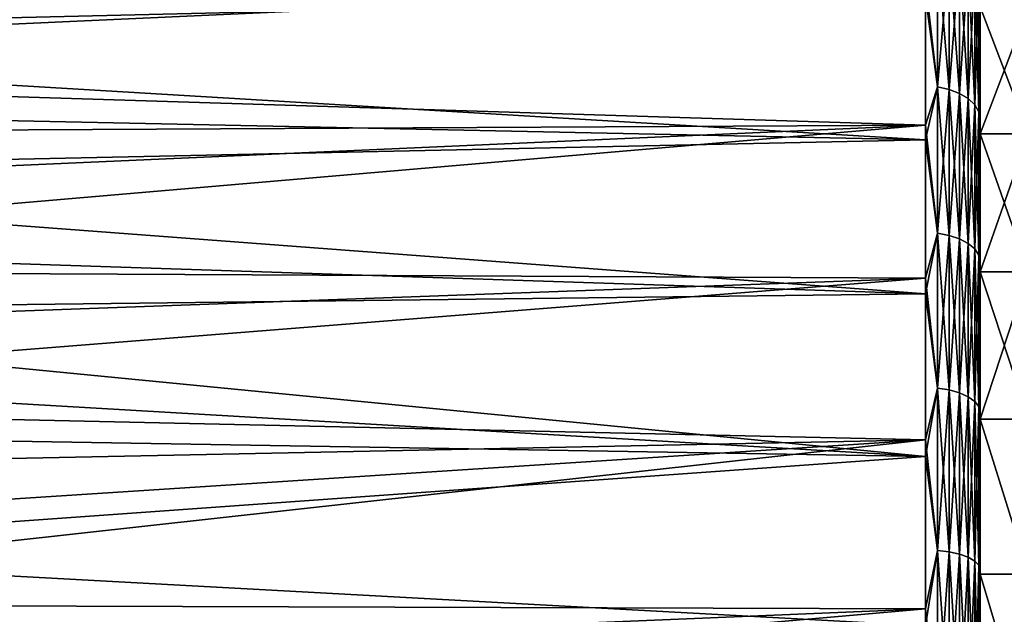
# Model space of a CAD drawing. Header units: metres. Extents: x -44 to 117, y -432 to 89.
# Tile 1006 of 1056: x 42 to 56, y 9 to 18. Entities that reach past the tile are written whole.
import ezdxf

# ---------------------------------------------------------------- set-up
doc = ezdxf.new("R2010")
doc.units = ezdxf.units.M
doc.layers.add('solid_125568', color=7, linetype='CONTINUOUS')

msp = doc.modelspace()

# ---------------------------------------------------------------- linework, layer by layer
at = {"layer": 'solid_125568'}
for points in [[(55.5, 16.177008, 32.288216), (55.5, 19.240435, 32.77383), (55.5, 20.160992, 33.741459)], [(55.5, 18.031195, 33.96875), (55.5, 16.177008, 32.288216), (55.5, 20.160992, 33.741459)], [(55.5, 16.177008, 71.711784), (55.5, 19.240614, 71.22599), (55.5, 18.273619, 72.147324)], [(55.5, 16.177008, 71.711784), (55.5, 18.031195, 70.03125), (55.5, 19.240614, 71.22599)], [(55.5, 16.177008, 32.288216), (55.5, 18.273455, 31.852526), (55.5, 19.240435, 32.77383)], [(54.878017, 18.849966, 31.322573), (54.878017, 16.861683, 29.671524), (54.700001, 18.189798, 30.71312)], [(54.878017, 16.861683, 74.328476), (54.878017, 18.849966, 72.677429), (54.700001, 18.390739, 73.113518)], [(55.047268, 18.810053, 72.633644), (54.878017, 18.849966, 72.677429), (54.878017, 16.861683, 74.328476)], [(55.047268, 16.825979, 29.718803), (54.878017, 16.861683, 29.671524), (54.878017, 18.849966, 31.322573)], [(55.047268, 18.810053, 31.366356), (55.047268, 16.825979, 29.718803), (54.878017, 18.849966, 31.322573)], [(55.047268, 16.825979, 74.281197), (55.047268, 18.810053, 72.633644), (54.878017, 16.861683, 74.328476)], [(55.199074, 18.745745, 72.563103), (55.047268, 18.810053, 72.633644), (55.047268, 16.825979, 74.281197)], [(55.199074, 16.768454, 29.794977), (55.047268, 16.825979, 29.718803), (55.047268, 18.810053, 31.366356)], [(55.199074, 18.745745, 31.436899), (55.199074, 16.768454, 29.794977), (55.047268, 18.810053, 31.366356)], [(55.199074, 16.768454, 74.205025), (55.199074, 18.745745, 72.563103), (55.047268, 16.825979, 74.281197)], [(55.325802, 18.660273, 72.469345), (55.199074, 18.745745, 72.563103), (55.199074, 16.768454, 74.205025)], [(55.325802, 16.691998, 29.896223), (55.199074, 16.768454, 29.794977), (55.199074, 18.745745, 31.436899)], [(55.325802, 18.660273, 31.530657), (55.325802, 16.691998, 29.896223), (55.199074, 18.745745, 31.436899)], [(55.325802, 16.691998, 74.103775), (55.325802, 18.660273, 72.469345), (55.199074, 16.768454, 74.205025)], [(55.421085, 18.55793, 72.357079), (55.325802, 18.660273, 72.469345), (55.325802, 16.691998, 74.103775)], [(55.421085, 16.600451, 30.01745), (55.325802, 16.691998, 29.896223), (55.325802, 18.660273, 31.530657)], [(55.421085, 18.55793, 31.642921), (55.421085, 16.600451, 30.01745), (55.325802, 18.660273, 31.530657)], [(54.700001, 18.189798, 30.71312), (29.613447, 17.592556, 30.216934), (28.558437, 18.580006, 31.052843)], [(55.421085, 16.600451, 73.982552), (55.421085, 18.55793, 72.357079), (55.325802, 16.691998, 74.103775)], [(55.421085, 16.600451, 73.982552), (55.480141, 18.443861, 72.231949), (55.421085, 18.55793, 72.357079)], [(55.421085, 18.55793, 31.642921), (55.480141, 18.443861, 31.768047), (55.480141, 16.498413, 30.152569)], [(55.421085, 18.55793, 31.642921), (55.480141, 16.498413, 30.152569), (55.421085, 16.600451, 30.01745)], [(54.700001, 18.390739, 73.113518), (26.646921, 18.127455, 73.339996), (27.646688, 17.150915, 74.132469)], [(54.700001, 16.307035, 74.761383), (54.700001, 18.390739, 73.113518), (27.646688, 17.150915, 74.132469)], [(54.878017, 16.861683, 74.328476), (54.700001, 18.390739, 73.113518), (54.700001, 16.307035, 74.761383)], [(55.421085, 16.600451, 73.982552), (55.480141, 16.498413, 73.847427), (55.480141, 18.443861, 72.231949)], [(55.5, 18.273619, 72.147324), (55.480141, 18.443861, 72.231949), (55.480141, 16.498413, 73.847427)], [(55.480141, 18.443861, 31.768047), (55.5, 18.273455, 31.852526), (55.5, 17.262375, 30.979765)], [(55.480141, 16.498413, 30.152569), (55.480141, 18.443861, 31.768047), (55.5, 17.262375, 30.979765)], [(55.5, 17.262522, 73.020119), (55.5, 18.273619, 72.147324), (55.480141, 16.498413, 73.847427)], [(55.5, 16.177008, 71.711784), (55.5, 18.273619, 72.147324), (55.5, 17.262522, 73.020119)], [(55.5, 14.167058, 30.797537), (55.5, 17.262375, 30.979765), (55.5, 18.273455, 31.852526)], [(55.5, 16.177008, 32.288216), (55.5, 14.167058, 30.797537), (55.5, 18.273455, 31.852526)], [(54.700001, 18.189798, 30.71312), (54.700001, 16.090569, 29.085079), (29.613447, 17.592556, 30.216934)], [(54.878017, 16.861683, 29.671524), (54.700001, 16.090569, 29.085079), (54.700001, 18.189798, 30.71312)], [(56.200001, 16.177011, 32.288219), (55.5, 18.031195, 33.96875), (56.200001, 18.031359, 33.968914)], [(56.200001, 18.031359, 70.03109), (55.5, 18.031195, 70.03125), (55.5, 16.177008, 71.711784)], [(56.200001, 18.031359, 70.03109), (55.5, 16.177008, 71.711784), (56.200001, 16.177011, 71.711777)], [(56.200001, 16.177011, 32.288219), (55.5, 16.177008, 32.288216), (55.5, 18.031195, 33.96875)], [(54.700001, 16.090569, 29.085079), (30.584, 16.596407, 29.448742), (29.613447, 17.592556, 30.216934)], [(55.5, 16.209784, 73.842224), (55.5, 17.262522, 73.020119), (55.480141, 16.498413, 73.847427)], [(55.480141, 16.498413, 30.152569), (55.5, 17.262375, 30.979765), (55.5, 16.209658, 30.157682)], [(55.5, 14.167058, 73.202461), (55.5, 17.262522, 73.020119), (55.5, 16.209784, 73.842224)], [(55.5, 14.167058, 73.202461), (55.5, 16.177008, 71.711784), (55.5, 17.262522, 73.020119)], [(55.5, 14.167058, 30.797537), (55.5, 16.209658, 30.157682), (55.5, 17.262375, 30.979765)], [(54.700001, 16.307035, 74.761383), (27.646688, 17.150915, 74.132469), (28.566185, 16.167974, 74.860374)], [(54.878017, 16.861683, 29.671524), (54.878017, 14.729542, 28.210974), (54.700001, 16.090569, 29.085079)], [(54.878017, 14.729542, 75.789024), (54.878017, 16.861683, 74.328476), (54.700001, 16.307035, 74.761383)], [(55.047268, 16.825979, 74.281197), (54.878017, 16.861683, 74.328476), (54.878017, 14.729542, 75.789024)], [(55.047268, 14.698353, 28.261345), (54.878017, 14.729542, 28.210974), (54.878017, 16.861683, 29.671524)], [(55.047268, 16.825979, 29.718803), (55.047268, 14.698353, 28.261345), (54.878017, 16.861683, 29.671524)], [(55.047268, 14.698353, 75.738655), (55.047268, 16.825979, 74.281197), (54.878017, 14.729542, 75.789024)], [(55.199074, 16.768454, 74.205025), (55.047268, 16.825979, 74.281197), (55.047268, 14.698353, 75.738655)], [(55.199074, 14.648102, 28.342503), (55.047268, 14.698353, 28.261345), (55.047268, 16.825979, 29.718803)], [(55.199074, 16.768454, 29.794977), (55.199074, 14.648102, 28.342503), (55.047268, 16.825979, 29.718803)], [(55.199074, 14.648102, 75.657494), (55.199074, 16.768454, 74.205025), (55.047268, 14.698353, 75.738655)], [(55.325802, 16.691998, 74.103775), (55.199074, 16.768454, 74.205025), (55.199074, 14.648102, 75.657494)], [(55.325802, 14.581313, 28.450371), (55.199074, 14.648102, 28.342503), (55.199074, 16.768454, 29.794977)], [(55.325802, 16.691998, 29.896223), (55.325802, 14.581313, 28.450371), (55.199074, 16.768454, 29.794977)], [(55.325802, 14.581313, 75.549629), (55.325802, 16.691998, 74.103775), (55.199074, 14.648102, 75.657494)], [(55.421085, 16.600451, 73.982552), (55.325802, 16.691998, 74.103775), (55.325802, 14.581313, 75.549629)], [(55.421085, 14.501343, 28.579527), (55.325802, 14.581313, 28.450371), (55.325802, 16.691998, 29.896223)], [(55.421085, 16.600451, 30.01745), (55.421085, 14.501343, 28.579527), (55.325802, 16.691998, 29.896223)], [(54.700001, 16.090569, 29.085079), (31.473591, 15.595368, 28.745226), (30.584, 16.596407, 29.448742)], [(55.421085, 14.501343, 75.420471), (55.421085, 16.600451, 73.982552), (55.325802, 14.581313, 75.549629)], [(55.421085, 14.501343, 75.420471), (55.480141, 16.498413, 73.847427), (55.421085, 16.600451, 73.982552)], [(55.421085, 16.600451, 30.01745), (55.480141, 16.498413, 30.152569), (55.480141, 14.412208, 28.723486)], [(55.421085, 16.600451, 30.01745), (55.480141, 14.412208, 28.723486), (55.421085, 14.501343, 28.579527)], [(55.421085, 14.501343, 75.420471), (55.480141, 14.412208, 75.276512), (55.480141, 16.498413, 73.847427)], [(55.5, 16.209784, 73.842224), (55.480141, 16.498413, 73.847427), (55.480141, 14.412208, 75.276512)], [(55.480141, 16.498413, 30.152569), (55.5, 16.209658, 30.157682), (55.5, 15.117859, 29.388273)], [(55.480141, 14.412208, 28.723486), (55.480141, 16.498413, 30.152569), (55.5, 15.117859, 29.388273)], [(54.700001, 16.307035, 74.761383), (28.566185, 16.167974, 74.860374), (29.408842, 15.181981, 75.526741)], [(54.700001, 16.307035, 74.761383), (29.408842, 15.181981, 75.526741), (30.178265, 14.195742, 76.134644)], [(54.700001, 14.076542, 76.204361), (54.700001, 16.307035, 74.761383), (30.178265, 14.195742, 76.134644)], [(54.878017, 14.729542, 75.789024), (54.700001, 16.307035, 74.761383), (54.700001, 14.076542, 76.204361)], [(55.5, 15.117963, 74.611656), (55.5, 16.209784, 73.842224), (55.480141, 14.412208, 75.276512)], [(55.5, 12.02065, 74.488976), (55.5, 16.209784, 73.842224), (55.5, 15.117963, 74.611656)], [(55.5, 12.02065, 74.488976), (55.5, 14.167058, 73.202461), (55.5, 16.209784, 73.842224)], [(55.5, 12.02065, 29.511026), (55.5, 15.117859, 29.388273), (55.5, 16.209658, 30.157682)], [(55.5, 14.167058, 30.797537), (55.5, 12.02065, 29.511026), (55.5, 16.209658, 30.157682)], [(54.700001, 16.090569, 29.085079), (54.700001, 13.846498, 27.663311), (31.473591, 15.595368, 28.745226)], [(54.878017, 14.729542, 28.210974), (54.700001, 13.846498, 27.663311), (54.700001, 16.090569, 29.085079)], [(56.200001, 14.166871, 30.797411), (55.5, 16.177008, 32.288216), (56.200001, 16.177011, 32.288219)], [(56.200001, 16.177011, 71.711777), (55.5, 16.177008, 71.711784), (55.5, 14.167058, 73.202461)], [(56.200001, 16.177011, 71.711777), (55.5, 14.167058, 73.202461), (56.200001, 14.166871, 73.202591)], [(56.200001, 14.166871, 30.797411), (55.5, 14.167058, 30.797537), (55.5, 16.177008, 32.288216)], [(54.700001, 13.846498, 27.663311), (32.286167, 14.592382, 28.103088), (31.473591, 15.595368, 28.745226)], [(55.5, 13.989693, 75.326561), (55.5, 15.117963, 74.611656), (55.480141, 14.412208, 75.276512)], [(55.480141, 14.412208, 28.723486), (55.5, 15.117859, 29.388273), (55.5, 13.989612, 28.673393)], [(55.5, 12.02065, 74.488976), (55.5, 15.117963, 74.611656), (55.5, 13.989693, 75.326561)], [(55.5, 9.758449, 28.441084), (55.5, 13.989612, 28.673393), (55.5, 15.117859, 29.388273)], [(55.5, 12.02065, 29.511026), (55.5, 9.758449, 28.441084), (55.5, 15.117859, 29.388273)], [(54.878017, 14.729542, 28.210974), (54.878017, 12.471733, 26.953382), (54.700001, 13.846498, 27.663311)], [(54.878017, 12.471733, 77.046616), (54.878017, 14.729542, 75.789024), (54.700001, 14.076542, 76.204361)], [(55.047268, 14.698353, 75.738655), (54.878017, 14.729542, 75.789024), (54.878017, 12.471733, 77.046616)], [(55.047268, 12.445326, 27.006416), (54.878017, 12.471733, 26.953382), (54.878017, 14.729542, 28.210974)], [(55.047268, 14.698353, 28.261345), (55.047268, 12.445326, 27.006416), (54.878017, 14.729542, 28.210974)], [(55.047268, 12.445326, 76.993584), (55.047268, 14.698353, 75.738655), (54.878017, 12.471733, 77.046616)], [(55.199074, 14.648102, 75.657494), (55.047268, 14.698353, 75.738655), (55.047268, 12.445326, 76.993584)], [(55.199074, 12.402778, 27.091866), (55.047268, 12.445326, 27.006416), (55.047268, 14.698353, 28.261345)], [(55.199074, 14.648102, 28.342503), (55.199074, 12.402778, 27.091866), (55.047268, 14.698353, 28.261345)], [(55.199074, 12.402778, 76.908134), (55.199074, 14.648102, 75.657494), (55.047268, 12.445326, 76.993584)], [(55.325802, 14.581313, 75.549629), (55.199074, 14.648102, 75.657494), (55.199074, 12.402778, 76.908134)], [(55.325802, 12.346226, 27.205435), (55.199074, 12.402778, 27.091866), (55.199074, 14.648102, 28.342503)], [(55.325802, 14.581313, 28.450371), (55.325802, 12.346226, 27.205435), (55.199074, 14.648102, 28.342503)], [(54.700001, 13.846498, 27.663311), (33.025597, 13.589952, 27.519125), (32.286167, 14.592382, 28.103088)], [(55.325802, 12.346226, 76.794563), (55.325802, 14.581313, 75.549629), (55.199074, 12.402778, 76.908134)], [(55.421085, 14.501343, 75.420471), (55.325802, 14.581313, 75.549629), (55.325802, 12.346226, 76.794563)], [(55.421085, 12.278514, 27.341421), (55.325802, 12.346226, 27.205435), (55.325802, 14.581313, 28.450371)], [(55.421085, 14.501343, 28.579527), (55.421085, 12.278514, 27.341421), (55.325802, 14.581313, 28.450371)], [(55.421085, 12.278514, 76.658577), (55.421085, 14.501343, 75.420471), (55.325802, 12.346226, 76.794563)], [(55.421085, 12.278514, 76.658577), (55.480141, 14.412208, 75.276512), (55.421085, 14.501343, 75.420471)], [(55.421085, 14.501343, 28.579527), (55.480141, 14.412208, 28.723486), (55.480141, 12.203042, 27.492989)], [(55.421085, 14.501343, 28.579527), (55.480141, 12.203042, 27.492989), (55.421085, 12.278514, 27.341421)], [(55.421085, 12.278514, 76.658577), (55.480141, 12.203042, 76.507011), (55.480141, 14.412208, 75.276512)], [(55.5, 13.989693, 75.326561), (55.480141, 14.412208, 75.276512), (55.480141, 12.203042, 76.507011)], [(55.480141, 14.412208, 28.723486), (55.5, 13.989612, 28.673393), (55.5, 12.827634, 28.014761)], [(55.480141, 12.203042, 27.492989), (55.480141, 14.412208, 28.723486), (55.5, 12.827634, 28.014761)], [(54.700001, 14.076542, 76.204361), (30.178265, 14.195742, 76.134644), (30.87812, 13.211514, 76.687157)], [(54.700001, 14.076542, 76.204361), (30.87812, 13.211514, 76.687157), (31.512112, 12.230985, 77.187355)], [(54.700001, 11.719336, 77.429459), (54.700001, 14.076542, 76.204361), (31.512112, 12.230985, 77.187355)], [(54.878017, 12.471733, 77.046616), (54.700001, 14.076542, 76.204361), (54.700001, 11.719336, 77.429459)], [(56.200001, 12.020741, 29.511074), (55.5, 12.02065, 29.511026), (55.5, 14.167058, 30.797537)], [(56.200001, 12.020741, 29.511074), (55.5, 14.167058, 30.797537), (56.200001, 14.166871, 30.797411)], [(56.200001, 14.166871, 73.202591), (55.5, 14.167058, 73.202461), (55.5, 12.02065, 74.488976)], [(56.200001, 14.166871, 73.202591), (55.5, 12.02065, 74.488976), (56.200001, 12.020741, 74.488922)], [(55.5, 12.827692, 75.985207), (55.5, 13.989693, 75.326561), (55.480141, 12.203042, 76.507011)], [(55.5, 9.758449, 75.558914), (55.5, 13.989693, 75.326561), (55.5, 12.827692, 75.985207)], [(55.5, 9.758449, 75.558914), (55.5, 12.02065, 74.488976), (55.5, 13.989693, 75.326561)], [(55.5, 9.758449, 28.441084), (55.5, 12.827634, 28.014761), (55.5, 13.989612, 28.673393)], [(54.700001, 13.846498, 27.663311), (54.700001, 11.477787, 26.460611), (33.025597, 13.589952, 27.519125)], [(54.878017, 12.471733, 26.953382), (54.700001, 11.477787, 26.460611), (54.700001, 13.846498, 27.663311)], [(54.700001, 11.477787, 26.460611), (33.622635, 12.704066, 27.047913), (33.025597, 13.589952, 27.519125)], [(55.5, 11.634757, 76.586014), (55.5, 12.827692, 75.985207), (55.480141, 12.203042, 76.507011)], [(55.480141, 12.203042, 27.492989), (55.5, 12.827634, 28.014761), (55.5, 11.634724, 27.413967)], [(55.5, 7.402253, 76.401978), (55.5, 12.827692, 75.985207), (55.5, 11.634757, 76.586014)], [(55.5, 7.402253, 76.401978), (55.5, 9.758449, 75.558914), (55.5, 12.827692, 75.985207)], [(55.5, 7.402253, 27.598022), (55.5, 11.634724, 27.413967), (55.5, 12.827634, 28.014761)], [(55.5, 9.758449, 28.441084), (55.5, 7.402253, 27.598022), (55.5, 12.827634, 28.014761)], [(54.700001, 11.477787, 26.460611), (34.167633, 11.822454, 26.618322), (33.622635, 12.704066, 27.047913)], [(54.878017, 12.471733, 26.953382), (54.878017, 10.107521, 25.909481), (54.700001, 11.477787, 26.460611)], [(54.878017, 10.107521, 78.090523), (54.878017, 12.471733, 77.046616), (54.700001, 11.719336, 77.429459)], [(55.047268, 12.445326, 76.993584), (54.878017, 12.471733, 77.046616), (54.878017, 10.107521, 78.090523)], [(55.047268, 10.086119, 25.964725), (54.878017, 10.107521, 25.909481), (54.878017, 12.471733, 26.953382)], [(55.047268, 12.445326, 27.006416), (55.047268, 10.086119, 25.964725), (54.878017, 12.471733, 26.953382)], [(55.047268, 10.086119, 78.035278), (55.047268, 12.445326, 76.993584), (54.878017, 10.107521, 78.090523)], [(55.199074, 12.402778, 76.908134), (55.047268, 12.445326, 76.993584), (55.047268, 10.086119, 78.035278)], [(55.199074, 10.051637, 26.053736), (55.047268, 10.086119, 25.964725), (55.047268, 12.445326, 27.006416)], [(55.199074, 12.402778, 27.091866), (55.199074, 10.051637, 26.053736), (55.047268, 12.445326, 27.006416)], [(55.199074, 10.051637, 77.946266), (55.199074, 12.402778, 76.908134), (55.047268, 10.086119, 78.035278)], [(55.325802, 12.346226, 76.794563), (55.199074, 12.402778, 76.908134), (55.199074, 10.051637, 77.946266)], [(55.325802, 10.005806, 26.172039), (55.199074, 10.051637, 26.053736), (55.199074, 12.402778, 27.091866)], [(55.325802, 12.346226, 27.205435), (55.325802, 10.005806, 26.172039), (55.199074, 12.402778, 27.091866)], [(55.325802, 10.005806, 77.827965), (55.325802, 12.346226, 76.794563), (55.199074, 10.051637, 77.946266)], [(55.421085, 12.278514, 76.658577), (55.325802, 12.346226, 76.794563), (55.325802, 10.005806, 77.827965)], [(55.421085, 9.950929, 26.31369), (55.325802, 10.005806, 26.172039), (55.325802, 12.346226, 27.205435)], [(55.421085, 12.278514, 27.341421), (55.421085, 9.950929, 26.31369), (55.325802, 12.346226, 27.205435)], [(54.700001, 11.719336, 77.429459), (31.512112, 12.230985, 77.187355), (32.083832, 11.255395, 77.638176)], [(55.421085, 9.950929, 77.68631), (55.421085, 12.278514, 76.658577), (55.325802, 10.005806, 77.827965)], [(55.421085, 9.950929, 77.68631), (55.480141, 12.203042, 76.507011), (55.421085, 12.278514, 76.658577)], [(55.421085, 12.278514, 27.341421), (55.480141, 12.203042, 27.492989), (55.480141, 9.889764, 26.471577)], [(55.421085, 12.278514, 27.341421), (55.480141, 9.889764, 26.471577), (55.421085, 9.950929, 26.31369)], [(55.421085, 9.950929, 77.68631), (55.480141, 9.889764, 77.528427), (55.480141, 12.203042, 76.507011)], [(55.5, 11.634757, 76.586014), (55.480141, 12.203042, 76.507011), (55.480141, 9.889764, 77.528427)], [(55.480141, 12.203042, 27.492989), (55.5, 11.634724, 27.413967), (55.5, 10.413752, 26.872454)], [(55.480141, 9.889764, 26.471577), (55.480141, 12.203042, 27.492989), (55.5, 10.413752, 26.872454)], [(56.200001, 9.758521, 28.441111), (55.5, 12.02065, 29.511026), (56.200001, 12.020741, 29.511074)], [(56.200001, 12.020741, 74.488922), (55.5, 12.02065, 74.488976), (56.200001, 9.758521, 75.558891)], [(56.200001, 9.758521, 28.441111), (55.5, 9.758449, 28.441084), (55.5, 12.02065, 29.511026)], [(56.200001, 9.758521, 75.558891), (55.5, 12.02065, 74.488976), (55.5, 9.758449, 75.558914)], [(54.700001, 11.477787, 26.460611), (35.111481, 10.074925, 25.875378), (34.167633, 11.822454, 26.618322)], [(54.700001, 11.719336, 77.429459), (32.083832, 11.255395, 77.638176), (32.596703, 10.285591, 78.042404)], [(54.700001, 11.719336, 77.429459), (32.596703, 10.285591, 78.042404), (33.05389, 9.322193, 78.402588)], [(54.700001, 9.256637, 78.425644), (54.700001, 11.719336, 77.429459), (33.05389, 9.322193, 78.402588)], [(54.878017, 10.107521, 78.090523), (54.700001, 11.719336, 77.429459), (54.700001, 9.256637, 78.425644)], [(55.5, 10.413761, 77.127541), (55.5, 11.634757, 76.586014), (55.480141, 9.889764, 77.528427)], [(55.5, 4.974771, 77.010033), (55.5, 11.634757, 76.586014), (55.5, 10.413761, 77.127541)], [(55.5, 4.974771, 77.010033), (55.5, 7.402253, 76.401978), (55.5, 11.634757, 76.586014)], [(55.5, 4.974771, 26.989971), (55.5, 10.413752, 26.872454), (55.5, 11.634724, 27.413967)], [(55.5, 7.402253, 27.598022), (55.5, 4.974771, 26.989971), (55.5, 11.634724, 27.413967)], [(54.700001, 11.477787, 26.460611), (54.700001, 9.005756, 25.487808), (35.111481, 10.074925, 25.875378)], [(54.878017, 10.107521, 25.909481), (54.700001, 9.005756, 25.487808), (54.700001, 11.477787, 26.460611)], [(55.5, 9.167651, 77.608475), (55.5, 10.413761, 77.127541), (55.480141, 9.889764, 77.528427)], [(55.480141, 9.889764, 26.471577), (55.5, 10.413752, 26.872454), (55.5, 9.167663, 26.391529)], [(55.5, 2.499401, 77.377213), (55.5, 10.413761, 77.127541), (55.5, 9.167651, 77.608475)], [(55.5, 2.499401, 77.377213), (55.5, 4.974771, 77.010033), (55.5, 10.413761, 77.127541)], [(55.5, 0, 26.5), (55.5, 9.167663, 26.391529), (55.5, 10.413752, 26.872454)], [(55.5, 2.499401, 26.622787), (55.5, 0, 26.5), (55.5, 10.413752, 26.872454)], [(55.5, 4.974771, 26.989971), (55.5, 2.499401, 26.622787), (55.5, 10.413752, 26.872454)], [(54.700001, 9.005756, 25.487808), (35.876606, 8.349689, 25.273932), (35.111481, 10.074925, 25.875378)], [(54.878017, 10.107521, 25.909481), (54.878017, 7.657074, 25.088175), (54.700001, 9.005756, 25.487808)], [(54.878017, 7.657074, 78.911827), (54.878017, 10.107521, 78.090523), (54.700001, 9.256637, 78.425644)], [(55.047268, 10.086119, 78.035278), (54.878017, 10.107521, 78.090523), (54.878017, 7.657074, 78.911827)], [(55.047268, 7.640862, 25.145157), (54.878017, 7.657074, 25.088175), (54.878017, 10.107521, 25.909481)], [(55.047268, 10.086119, 25.964725), (55.047268, 7.640862, 25.145157), (54.878017, 10.107521, 25.909481)], [(55.047268, 7.640862, 78.854843), (55.047268, 10.086119, 78.035278), (54.878017, 7.657074, 78.911827)], [(55.199074, 10.051637, 77.946266), (55.047268, 10.086119, 78.035278), (55.047268, 7.640862, 78.854843)], [(55.199074, 7.614739, 25.236969), (55.047268, 7.640862, 25.145157), (55.047268, 10.086119, 25.964725)], [(55.199074, 10.051637, 26.053736), (55.199074, 7.614739, 25.236969), (55.047268, 10.086119, 25.964725)], [(55.199074, 7.614739, 78.763031), (55.199074, 10.051637, 77.946266), (55.047268, 7.640862, 78.854843)], [(55.325802, 10.005806, 77.827965), (55.199074, 10.051637, 77.946266), (55.199074, 7.614739, 78.763031)], [(55.325802, 7.580019, 25.358997), (55.199074, 7.614739, 25.236969), (55.199074, 10.051637, 26.053736)], [(55.325802, 10.005806, 26.172039), (55.325802, 7.580019, 25.358997), (55.199074, 10.051637, 26.053736)], [(55.325802, 7.580019, 78.641006), (55.325802, 10.005806, 77.827965), (55.199074, 7.614739, 78.763031)], [(55.421085, 9.950929, 77.68631), (55.325802, 10.005806, 77.827965), (55.325802, 7.580019, 78.641006)], [(55.421085, 7.538446, 25.505108), (55.325802, 7.580019, 25.358997), (55.325802, 10.005806, 26.172039)], [(55.421085, 9.950929, 26.31369), (55.421085, 7.538446, 25.505108), (55.325802, 10.005806, 26.172039)], [(55.421085, 7.538446, 78.494888), (55.421085, 9.950929, 77.68631), (55.325802, 7.580019, 78.641006)], [(55.421085, 7.538446, 78.494888), (55.480141, 9.889764, 77.528427), (55.421085, 9.950929, 77.68631)], [(55.421085, 9.950929, 26.31369), (55.480141, 9.889764, 26.471577), (55.480141, 7.49211, 25.667963)], [(55.421085, 9.950929, 26.31369), (55.480141, 7.49211, 25.667963), (55.421085, 7.538446, 25.505108)], [(55.421085, 7.538446, 78.494888), (55.480141, 7.49211, 78.332039), (55.480141, 9.889764, 77.528427)], [(55.5, 9.167651, 77.608475), (55.480141, 9.889764, 77.528427), (55.480141, 7.49211, 78.332039)], [(55.480141, 9.889764, 26.471577), (55.5, 9.167663, 26.391529), (55.5, 7.899467, 25.972357)], [(55.480141, 7.49211, 25.667963), (55.480141, 9.889764, 26.471577), (55.5, 7.899467, 25.972357)], [(56.200001, 7.402136, 27.597984), (55.5, 9.758449, 28.441084), (56.200001, 9.758521, 28.441111)], [(56.200001, 9.758521, 75.558891), (55.5, 9.758449, 75.558914), (55.5, 7.402253, 76.401978)], [(56.200001, 9.758521, 75.558891), (55.5, 7.402253, 76.401978), (56.200001, 7.402136, 76.402016)], [(56.200001, 7.402136, 27.597984), (55.5, 7.402253, 27.598022), (55.5, 9.758449, 28.441084)], [(54.700001, 9.256637, 78.425644), (33.05389, 9.322193, 78.402588), (33.458298, 8.365602, 78.721092)], [(54.700001, 9.256637, 78.425644), (33.458298, 8.365602, 78.721092), (33.812626, 7.415967, 79.000061)], [(54.700001, 6.710612, 79.18396), (54.700001, 9.256637, 78.425644), (33.812626, 7.415967, 79.000061)], [(54.878017, 7.657074, 78.911827), (54.700001, 9.256637, 78.425644), (54.700001, 6.710612, 79.18396)]]:
    msp.add_3dface(points, dxfattribs=at)

doc.saveas('drawing.dxf')
